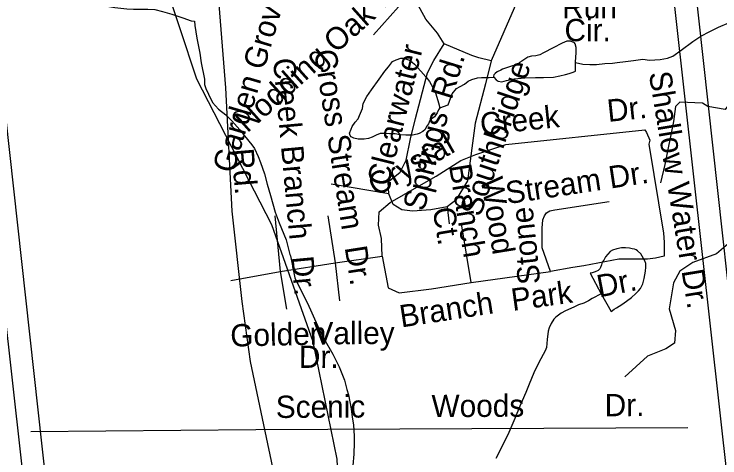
# Model space of a CAD drawing. Extents: x 2169602 to 2449496, y 721995 to 810662.
# Drawn here: x 2385779 to 2388789, y 791467 to 793358 of the extents above; entities that cross this region are included whole.
import ezdxf

# ---------------------------------------------------------------- set-up
doc = ezdxf.new("R2010")
doc.units = 0
doc.layers.add('Default', color=7, linetype='Continuous')

msp = doc.modelspace()

# ---------------------------------------------------------------- linework, layer by layer
at = {"layer": 'Default'}
for p, q in [((2387921.7, 793406.7), (2387814.4, 793159)), ((2387377.8, 792592.6), (2387132.1, 792632.9)), ((2387626, 792537.4), (2387635.2, 792463.8)), ((2386891.5, 792499.1), (2386913.4, 792260.9)), ((2387117.1, 792499.1), (2387148.4, 792298.5)), ((2387728.1, 792213.9), (2387687.3, 792464.7)), ((2387148.4, 792298.5), (2387349, 792326.8)), ((2386913.4, 792260.9), (2387148.4, 792298.5)), ((2387148.4, 792298.5), (2387167.2, 792135.6)), ((2386703.5, 792223.3), (2386913.4, 792260.9)), ((2386913.4, 792260.9), (2386941.6, 792101.1)), ((2387728.1, 792213.9), (2388066.5, 792260.9)), ((2386810.1, 791587.1), (2388652.4, 791596.5)), ((2385850.3, 791578.5), (2386810.1, 791587.1))]:
    msp.add_line(p, q, dxfattribs=at)
for points in [[(2385516.1, 794624.8), (2385508.5, 794499.5), (2385507.3, 794440.1), (2385504.9, 794341.8), (2385507.3, 794252), (2385509.7, 794129.4), (2386589.6, 784463), (2386562.5, 783723.6), (2379965, 774755.3), (2379098.1, 772209.8)], [(2385609.5, 794604.6), (2385600.6, 794401), (2385600.6, 794279.8), (2385602, 794189.7), (2386675.9, 784444.9), (2386646.9, 783712.3), (2380042.2, 774729.7), (2379098.1, 771950.4)], [(2386559.2, 793080.6), (2386413.2, 793519.7), (2386279.3, 793817.7), (2386061.3, 794143.7), (2385994.5, 794453.3), (2385997.1, 794546.5)], [(2388532, 794512), (2388524.3, 794386.7), (2388523.1, 794327.2), (2388520.7, 794229), (2388523.1, 794139.1), (2388525.5, 794016.6), (2389605.5, 784350.2), (2389578.3, 783610.7), (2382980.8, 774642.5), (2382114, 772097)], [(2388625.4, 794491.7), (2388616.4, 794288.1), (2388616.4, 794167), (2388617.8, 794076.8), (2389691.7, 784332), (2389662.7, 783599.5), (2383058, 774616.8), (2382114, 771837.6)], [(2386576.1, 794470.6), (2386595.5, 794156.5), (2386640.5, 793542.9), (2386680.3, 793044.4), (2386708.5, 792518.8), (2386750.4, 792133.4), (2386785.9, 791877.9), (2386944, 791128.2)], [(2385768.3, 793414.8), (2385814.2, 793435), (2385842.3, 793440.9), (2385868.1, 793447.2), (2385884.3, 793445.1), (2385932.3, 793439.5), (2385974.1, 793435.6), (2386036.1, 793440), (2386050.2, 793437.9), (2386080.4, 793428), (2386118.1, 793410.1), (2386144.1, 793400.5), (2386174.3, 793392.3), (2386208.3, 793386.8), (2386260.4, 793380.9), (2386288.1, 793379.2), (2386318.2, 793379.1), (2386350.2, 793379.5), (2386380.1, 793377.4), (2386412.3, 793369.7), (2386452.5, 793357.9), (2386498.7, 793342.1), (2386534.5, 793330.1), (2386548.7, 793328)], [(2387486.3, 793426), (2387418.2, 793388.8), (2387311.7, 793269.6)], [(2387613.2, 793231.5), (2387585.4, 793277.3), (2387535.8, 793336.2), (2387486.3, 793426)], [(2386548.7, 793328), (2386550.7, 793310.2), (2386558.7, 793256.3), (2386571, 793192.4), (2386577.2, 793150.5), (2386591.6, 793080.6)], [(2388460.7, 793166.3), (2388489, 793162.5), (2388534.8, 793164.9), (2388566.7, 793171), (2388589.1, 793179), (2388624.4, 793205.3), (2388674.2, 793241.5), (2388708, 793263.6), (2388746.4, 793283.8), (2388784.1, 793302), (2388830, 793322.2)], [(2387377.8, 792592.6), (2387374.6, 792643.8), (2387426.4, 792684.7), (2387450.9, 792736.4), (2387470, 792826.4), (2387491.8, 792913.6), (2387542, 793107.6), (2387569.9, 793160.2), (2387613.2, 793231.5)], [(2387814.4, 793159), (2387761.8, 793172), (2387730.8, 793181.3), (2387613.2, 793231.5)], [(2388173, 793151.5), (2388173.2, 793155.1), (2388176.5, 793193.1), (2388176.5, 793215.4), (2388172.8, 793231.4), (2388168.7, 793235.3), (2388152.5, 793243), (2388136.3, 793243), (2388116.9, 793235), (2388078.9, 793214.8), (2388037.1, 793192.7), (2388020.9, 793184.6), (2388004.9, 793180.5), (2387986.6, 793178.4), (2387970.7, 793174.4), (2387957.1, 793166.3), (2387945, 793158.3), (2387935.2, 793152.1), (2387927, 793144), (2387915.3, 793140.1), (2387900.9, 793136.2), (2387862.8, 793123.7), (2387855.4, 793120), (2387839.6, 793111.8), (2387831.4, 793105.8), (2387825.3, 793099.8), (2387823.4, 793093.6), (2387825.3, 793089.7)], [(2387265.7, 792955.7), (2387268.6, 792977.6), (2387283.3, 793007.4), (2387304, 793035), (2387336.8, 793081.6), (2387360.8, 793115.7), (2387375.4, 793133.8), (2387393, 793155.9), (2387408.8, 793164), (2387428.9, 793169.9), (2387439.2, 793170), (2387449, 793168.1), (2387465, 793162), (2387476.9, 793154.1), (2387487.1, 793144.5), (2387499.2, 793130.4), (2387513.8, 793114.9), (2387535.1, 793091), (2387550.9, 793070.7), (2387565.1, 793045.9), (2387577.6, 793018.4), (2387589.9, 792979.7), (2387595, 792959.4)], [(2387814.4, 793159), (2387789.7, 793060.5), (2387746.3, 792893.3), (2387713.3, 792647.7), (2387662.8, 792565), (2387626, 792537.4)], [(2388173, 793151.5), (2388205.2, 793145.4), (2388235, 793143.7), (2388263.1, 793143.5), (2388298.7, 793147.9), (2388330.9, 793149.9), (2388350.8, 793152.1), (2388386.7, 793156), (2388420.5, 793160.2), (2388460.7, 793166.3)], [(2387825.3, 793089.7), (2387835.1, 793077.6), (2387843.1, 793071.9), (2387859.3, 793069.9), (2387879.4, 793075.8), (2387911.6, 793082.3), (2387957.3, 793086.3), (2388003.3, 793088.7), (2388037.3, 793088.8), (2388079.3, 793089), (2388107.4, 793094.9), (2388131.4, 793101), (2388147, 793105.1), (2388163, 793111.2), (2388173, 793115.4), (2388173, 793151.5)], [(2387176.2, 791060.1), (2387157.3, 791460.7), (2387055.2, 791961.4), (2386878.2, 792460.4), (2386559.2, 793080.6)], [(2386591.6, 793080.6), (2386591.8, 793058.6), (2386597.7, 793040.7), (2386607.8, 793016.5), (2386626, 792980.9), (2386651.4, 792952.7), (2386682, 792929), (2386708.2, 792903.1), (2386742.3, 792865.1), (2386762.2, 792839.4), (2386792.5, 792801.5), (2386804.2, 792785.5), (2386820.2, 792751.5), (2386830.8, 792725.6), (2386847, 792677.6), (2386858.7, 792633.7), (2386873.3, 792585.7), (2386893.4, 792514.1), (2386909.8, 792468.2), (2386939.9, 792396.3), (2386955.9, 792334.2), (2386958, 792328.3), (2386976.8, 792234.6), (2387006.8, 792172.8), (2387031, 792126.6), (2387073.4, 792030.9), (2387099.7, 791975), (2387138, 791909.1), (2387166.1, 791855.4), (2387188.3, 791797.3), (2387198.7, 791757.6), (2387204.9, 791735.6), (2387210.8, 791705.5), (2387217, 791675.7), (2387221.1, 791639.9), (2387227.2, 791607.7), (2387229.5, 791559.9), (2387229.5, 791531.9), (2387228, 791481.8), (2387224.1, 791433.7)], [(2387595, 792959.4), (2387630.1, 792971.9), (2387648.1, 793018.7), (2387666.2, 793040.7), (2387682.1, 793049.6), (2387700.2, 793060.3), (2387715.6, 793071.8), (2387731.4, 793079.9), (2387755.3, 793086), (2387773.4, 793087.4), (2387805.4, 793087.8), (2387825.3, 793089.7)], [(2388839.7, 792989.7), (2388936.2, 792888.5), (2388945.4, 792824.2), (2388894.8, 792764.4), (2388867.2, 792695.4), (2388848.8, 792603.4), (2388871.8, 792502.3), (2388867.2, 792437.9), (2388835.1, 792387.3), (2388775.3, 792336.7), (2388674.2, 792299.9), (2388619, 792263.1), (2388591.5, 792212.5), (2388573.1, 792102.2), (2388600.7, 792010.2), (2388596.1, 791955), (2388559.3, 791932), (2388481.2, 791899.8), (2388384.6, 791812.5)], [(2388839.7, 792989.7), (2388811.8, 792951.3), (2388738.2, 792965), (2388715.3, 792978.8), (2388618.7, 792983.4), (2388600.4, 792965), (2388591.2, 792900.7), (2388554.4, 792716.7), (2388536, 792638.5)], [(2387595, 792959.4), (2387589.7, 792950.9), (2387583.9, 792936.8), (2387571.8, 792920.7), (2387557.9, 792910.7), (2387552.1, 792904.6), (2387546, 792890.6), (2387538.2, 792878.8), (2387531.8, 792866.7), (2387522, 792858.5), (2387506.4, 792848.7), (2387498.4, 792846.6), (2387478.1, 792842.4), (2387450, 792842.6), (2387424.4, 792844.1), (2387404.3, 792848.3), (2387380.3, 792847.9), (2387356.5, 792849.9), (2387340.3, 792849.9), (2387324.1, 792841.8), (2387306.3, 792833.5), (2387290.3, 792827.8), (2387272.2, 792825.7), (2387246.2, 792825.6), (2387228.2, 792829.5), (2387216.5, 792835.4), (2387212.4, 792841.3), (2387210.1, 792851.3), (2387216.3, 792867.5), (2387220.4, 792879.4), (2387233.9, 792897.6), (2387246, 792911.6), (2387252.4, 792925.7), (2387265.7, 792955.7)], [(2387349, 792326.8), (2387345.8, 792402), (2387333.3, 792458.4), (2387336.4, 792514.8), (2387383.4, 792555.6), (2387497.3, 792621.3), (2387579, 792667.9), (2387684.6, 792734.3), (2387748.5, 792760.4), (2387876.4, 792803), (2388469.8, 792865.7), (2388475.9, 792853.7), (2388490.1, 792821.6), (2388486.1, 792803.7), (2388549, 792423.9), (2388552.1, 792386.3), (2388552.1, 792326.8), (2388514.5, 792317.4), (2388480, 792314.2), (2388358.3, 792313.4), (2388208.5, 792284.7), (2388162.6, 792278.4), (2388066.5, 792260.9)], [(2387626, 792537.4), (2387557.1, 792523.6), (2387478.9, 792519), (2387433, 792523.6), (2387396.2, 792546.6), (2387377.8, 792592.6)], [(2388066.5, 792260.9), (2388032.1, 792361.9), (2388031.8, 792445.8), (2388033.6, 792481.8), (2388041.5, 792497.8), (2388049.6, 792511.9), (2388063.6, 792520), (2388085.4, 792523.9), (2388317.3, 792559)], [(2388282.4, 792166), (2388325.1, 792090.2), (2388339, 792100.3), (2388349.1, 792106.5), (2388371, 792120.6), (2388390.7, 792134.7), (2388412.4, 792150.8), (2388430.5, 792166.7), (2388442.1, 792178.8), (2388450.4, 792188.9), (2388460.4, 792208.9), (2388466.1, 792230.7), (2388472.5, 792263), (2388473.7, 792279.1), (2388473.9, 792294.9), (2388470, 792306.8), (2388452, 792336.7), (2388437.8, 792348.6), (2388431.7, 792352.8), (2388425.9, 792356.5), (2388415.7, 792358.4), (2388403.6, 792360.7), (2388387.4, 792362.3), (2388370, 792362.5), (2388349.7, 792358.3), (2388331.6, 792352.1), (2388321.8, 792346.3), (2388301.9, 792324.1), (2388294.1, 792309.9), (2388287.7, 792300.3), (2388284.5, 792290.2), (2388280.2, 792277.9), (2388278.1, 792272.1), (2388270.1, 792266), (2388258, 792259.8), (2388244.3, 792255.8), (2388236.3, 792253.7), (2388282.4, 792166)], [(2387349, 792326.8), (2387374, 792192), (2387421, 792170), (2387559, 792187.9), (2387728.1, 792213.9)], [(2388282.4, 792166), (2388244.7, 792145.8), (2388228.5, 792136), (2388209, 792125.6), (2388186.7, 792119.7), (2388166.8, 792109.7), (2388130.9, 792093.6), (2388113, 792083.3), (2388100.7, 792075.5), (2388089.3, 792067.1), (2388081.3, 792057.4), (2388069.2, 792039.3), (2388061.2, 792021.1), (2388057.5, 792007), (2388053.2, 791971.1), (2388049.7, 791937.2), (2388043.9, 791923), (2388035.7, 791907.3), (2388016, 791870.9), (2387996, 791828.9), (2387976.5, 791780.7), (2387962.3, 791744.7), (2387936.7, 791687), (2387915.2, 791634.6), (2387888.9, 791574.5), (2387865.3, 791524.5), (2387833.8, 791464.4)]]:
    msp.add_lwpolyline(points, dxfattribs=at)

# ---------------------------------------------------------------- texts
for s, rotation, p in [('Garden Grove Ln.', 73.5011, (2386714.4, 792675.6)), ('Nodding Oak Ct.', 41.8362, (2386773.5, 792849.3)), ('Run', 0.0034, (2388116.9, 793340.6)), ('Cir.', 0.0034, (2388126.7, 793242.8)), ('Clearwater ', 75.9688, (2387375, 792619.4)), ('Cross Stream  Dr.', 278.8776, (2387058.2, 793201)), ('Creek Branch  Dr.', 275.2605, (2386883.1, 793167.3)), ('Rd.', 72.884, (2387645.4, 792989.8)), ('Southbridge', 71.5747, (2387768, 792490.2)), ('Shallow Water Dr.', 279.3981, (2388485.8, 793106.9)), ('Dr.', 6.0292, (2388313.4, 792898.6)), ('Creek', 6.0292, (2387771.6, 792841.4)), ('Springs', 75.9688, (2387528.3, 792514.2)), ('Crystal', 29.6465, (2387323, 792578.8)), ('Rd.', 274.8018, (2386705.9, 792782.6)), ('Branch', 279.2267, (2387633.8, 792712.1)), ('Stream Dr.', 8.5979, (2387882.8, 792548)), ('Wood', 279.2267, (2387768.6, 792655.7)), ('Ct.', 279.2267, (2387563.6, 792528.3)), ('Stone', 95.7694, (2388023.9, 792210.6)), ('Dr.', 10.8613, (2388274.6, 792150.5)), ('Park', 7.91, (2387906, 792093)), ('Branch', 8.7395, (2387430.8, 792022.3)), ('Golden', 1.3106, (2386702.4, 791940.8)), ('Valley', 0.3109, (2387056.5, 791950.4)), ('Dr.', 359.8527, (2386994, 791850.5)), ('Scenic', 0.2924, (2386895.6, 791636.7)), ('Woods', 0.2924, (2387559.8, 791640.1)), ('Dr.', 0.2924, (2388298.2, 791643.9))]:
    msp.add_text(s, height=95, rotation=rotation, dxfattribs=at).set_placement(p)

doc.saveas('drawing.dxf')
